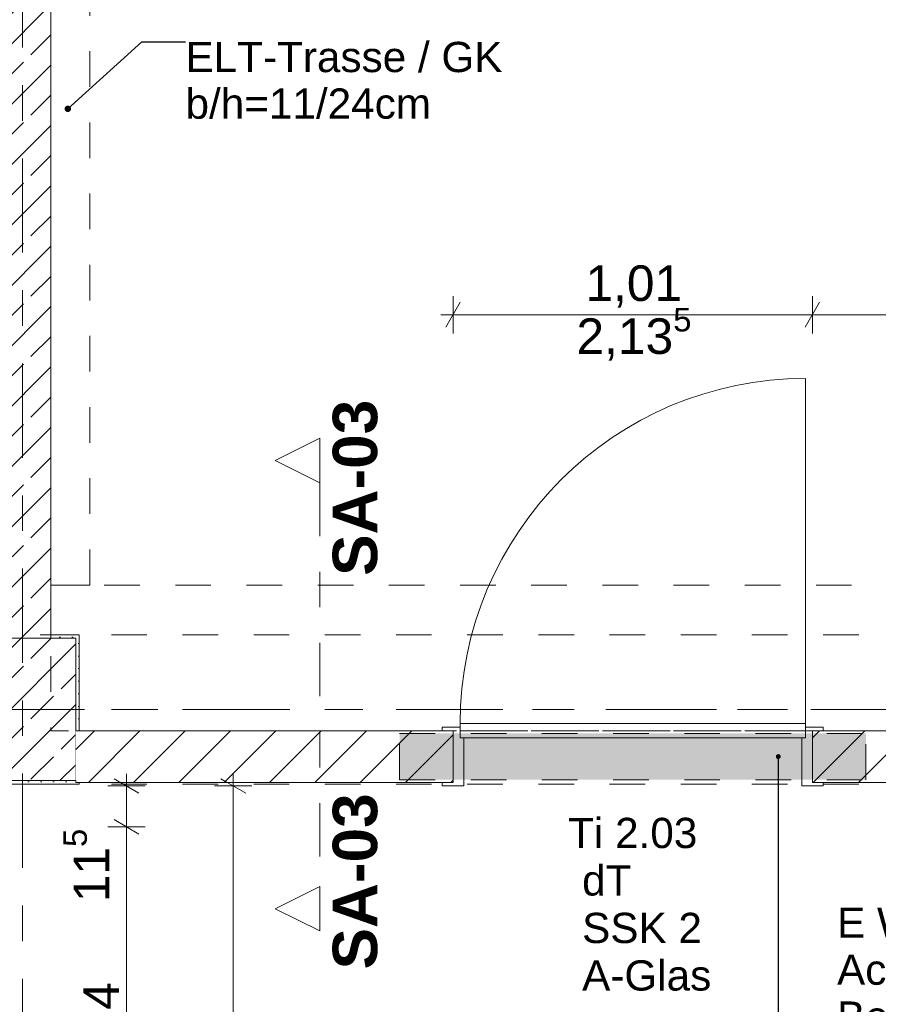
# Model space of a CAD drawing. Header units: metres. Extents: x -4 to 100, y -11 to 17.
# Tile 552 of 656: x 50.92 to 53.33, y 7.47 to 10.24. Entities that reach past the tile are written whole.
import ezdxf

# ---------------------------------------------------------------- set-up
doc = ezdxf.new("R2010")
doc.units = ezdxf.units.M
doc.header["$MEASUREMENT"] = 0
for name, pattern in [('Achse', [0.2, 0.1, -0.05, 0, -0.05]), ('Punktlinie eng', [0.0375, 0.0125, -0.025]), ('Schnittlinie', [0.3, 0.15, -0.075, 0, -0.075]), ('Strichlinie doppelt', [0.546806, 0.264583, -0.105833, 0.070556, -0.105833]), ('Strichlinie eng', [0.115, 0.075, -0.04]), ('Untersicht', [0.1, 0.075, -0.025]), ('Wipeout_Contour', [1, 0, -1])]:
    doc.linetypes.add(name, pattern=pattern)
for name, color, linetype in [('152 - Bemaßung_ Beschriftung.Ausbau', 7, 'Continuous'), ('203 - Marker.Schnitt - Ausbaudetail SA', 7, 'Continuous'), ('451 - Universal.Achsen Raster', 7, 'Continuous'), ('605 - Struktur.Wand Innen', 7, 'Continuous'), ('607 - Struktur.Stütze', 7, 'Continuous'), ('608 - Struktur.Träger', 7, 'Continuous'), ('650 - Abdeckung.Fußboden Aufbau', 7, 'Continuous'), ('Neubau_152 - Bemaßung_ Beschriftung.Ausbau', 7, 'Continuous'), ('Neubau_615 - Struktur.Sturz', 7, 'Continuous'), ('Neubau_653 - Abdeckung.TB Verkofferung', 7, 'Continuous')]:
    doc.layers.add(name, color=color, linetype=linetype)
doc.styles.add('ERSTELLTER_STIL_1', font='txt')
doc.styles.add('ERSTELLTER_STIL_2', font='txt')
doc.dimstyles.new('ERSTELLTER_STIL__3', dxfattribs={"dimtxt": 0.1, "dimasz": 0.0532, "dimexe": 0.18, "dimexo": 0.0625, "dimgap": 0, "dimtad": 1, "dimzin": 0, "dimdsep": 46, "dimtxsty": 'ERSTELLTER_STIL_2', "dimblk": 'ARROWHEAD_2', "dimblk1": 'ARROWHEAD_2', "dimblk2": 'ARROWHEAD_2', "dimcen": 0.09, "dimse1": 1, "dimse2": 1, "dimclrd": 7, "dimclre": 7, "dimclrt": 7, "dimazin": 0, "dimtfac": 1, "dimtdec": 4, "dimtmove": 0, "dimatfit": 3, "dimfxl": 1, "dimtolj": 1, "dimtzin": 0, "dimarcsym": 0})
doc.dimstyles.new('ERSTELLTER_STIL__5', dxfattribs={"dimtxt": 0.1, "dimasz": 0.0532, "dimexe": 0.18, "dimexo": 0.0625, "dimgap": 0, "dimtad": 1, "dimtih": 1, "dimtoh": 1, "dimzin": 0, "dimdsep": 46, "dimtxsty": 'ERSTELLTER_STIL_2', "dimblk": 'ARROWHEAD_2', "dimblk1": 'ARROWHEAD_2', "dimblk2": 'ARROWHEAD_2', "dimcen": 0.09, "dimse1": 1, "dimse2": 1, "dimclrd": 7, "dimclre": 7, "dimclrt": 7, "dimazin": 0, "dimtfac": 1, "dimtdec": 4, "dimtmove": 0, "dimatfit": 3, "dimfxl": 1, "dimtolj": 1, "dimtzin": 0, "dimarcsym": 0})
doc.dimstyles.new('ERSTELLTER_STIL__8', dxfattribs={"dimtxt": 0.18, "dimasz": 0.03648, "dimexe": 0.18, "dimexo": 0.0625, "dimgap": 0, "dimtad": 0, "dimtih": 1, "dimtoh": 1, "dimdec": 4, "dimzin": 0, "dimdsep": 46, "dimcen": 0.09, "dimadec": 0, "dimazin": 0, "dimtfac": 1, "dimtdec": 4, "dimtmove": 0, "dimatfit": 3, "dimldrblk": 'ARROWHEAD_11', "dimfxl": 1, "dimtolj": 1, "dimtzin": 0, "dimarcsym": 0})
doc.dimstyles.new('ERSTELLTER_STIL__9', dxfattribs={"dimtxt": 0.18, "dimasz": 0.02736, "dimexe": 0.18, "dimexo": 0.0625, "dimgap": 0, "dimtad": 0, "dimtih": 1, "dimtoh": 1, "dimdec": 4, "dimzin": 0, "dimdsep": 46, "dimcen": 0.09, "dimadec": 0, "dimazin": 0, "dimtfac": 1, "dimtdec": 4, "dimtmove": 0, "dimatfit": 3, "dimldrblk": 'ARROWHEAD_11', "dimfxl": 1, "dimtolj": 1, "dimtzin": 0, "dimarcsym": 0})
pattern_1 = [(45, (0, 0), (-0.08485281, 0.08485281), []), (45, (-0.04243, 0.04243), (-0.08485281, 0.08485281), [0.09, -0.03])]
pattern_2 = [(45, (0, 0), (-0.01767767, 0.01767767), [0, -0.025])]
pattern_3 = [(45, (0, 0), (-0.06363961, 0.06363961), [])]

# ---------------------------------------------------------------- blocks, each defined once
blk = doc.blocks.new('*D210')
at = {"layer": '152 - Bemaßung_ Beschriftung.Ausbau', "color": 7, "linetype": 'Continuous', "lineweight": 5}
for p, q in [((51.5225, 8.085), (51.5225, 8.1192)), ((51.575, 8.085), (51.47, 8.085)), ((51.5575, 8.0648), (51.4875, 8.1052)), ((51.5225, 5.925), (51.5225, 8.085)), ((51.575, 5.925), (51.47, 5.925)), ((51.4875, 5.9452), (51.5575, 5.9048)), ((51.5225, 5.8908), (51.5225, 5.925))]:
    blk.add_line(p, q, dxfattribs=at)
at = {"layer": '152 - Bemaßung_ Beschriftung.Ausbau', "color": 7, "lineweight": 5, "char_height": 0.1, "attachment_point": 7, "rotation": 90, "style": 'ERSTELLTER_STIL_2'}
for s, insert in [('\\A1;{\\pql;\\fArial|b0|i0|c0|p38;2,16}', (51.5025, 6.872)), ('\\A1;{\\pql;\\fArial|b0|i0|c0|p38;3,00}', (51.6425, 6.872))]:
    blk.add_mtext(s, dxfattribs=dict(at, insert=insert))
blk = doc.blocks.new('ARROWHEAD_2')
at = {"color": 0, "linetype": 'Continuous', "lineweight": 0}
for p, q in [((-0.378, -0.655), (0.378, 0.655)), ((0, 0), (-1, 0))]:
    blk.add_line(p, q, dxfattribs=at)
blk = doc.blocks.new('*D213')
at = {"layer": '152 - Bemaßung_ Beschriftung.Ausbau', "color": 7, "linetype": 'Continuous', "lineweight": 5}
for p, q in [((51.275, 7.97), (51.17, 7.97)), ((51.1875, 7.9902), (51.2575, 7.9498)), ((51.2225, 7.13), (51.2225, 7.97)), ((51.1875, 7.1502), (51.2575, 7.1098)), ((51.275, 7.13), (51.17, 7.13))]:
    blk.add_line(p, q, dxfattribs=at)
at = {"layer": '152 - Bemaßung_ Beschriftung.Ausbau', "color": 7, "lineweight": 5, "char_height": 0.1, "attachment_point": 7, "rotation": 90, "style": 'ERSTELLTER_STIL_2'}
for s, insert in [('\\A1;{\\pql;\\fArial|b0|i0|c0|p38;11\\fArial|b0|i0|c0|p38;\\A1{\\H.66x;\\S5^  ;}}', (51.2036, 7.758)), ('\\A1;{\\pql;\\fArial|b0|i0|c0|p38;84}', (51.2025, 7.3782))]:
    blk.add_mtext(s, dxfattribs=dict(at, insert=insert))
blk = doc.blocks.new('*D214')
at = {"layer": '152 - Bemaßung_ Beschriftung.Ausbau', "color": 7, "linetype": 'Continuous', "lineweight": 5}
for p, q in [((51.2225, 8.085), (51.2225, 8.1192)), ((51.275, 8.085), (51.17, 8.085)), ((51.2575, 8.0648), (51.1875, 8.1052)), ((51.2225, 7.97), (51.2225, 8.085)), ((51.275, 7.97), (51.17, 7.97)), ((51.1875, 7.9902), (51.2575, 7.9498))]:
    blk.add_line(p, q, dxfattribs=at)
blk = doc.blocks.new('ARROWHEAD_11')
at = {"color": 0, "linetype": 'Continuous', "lineweight": 0}
blk.add_line((0, 0), (-1, 0), dxfattribs=at)
at = {"color": 0, "linetype": 'Continuous', "lineweight": 0, "const_width": 0.25, "flags": 128}
blk.add_lwpolyline([(-0.125, 0, 1), (0.125, 0, 1)], format="xyb", close=True, dxfattribs=at)
blk = doc.blocks.new('*D613')
at = {"layer": '152 - Bemaßung_ Beschriftung.Ausbau', "color": 7, "linetype": 'Continuous', "lineweight": 5}
for p, q in [((52.1602, 9.4443), (52.1198, 9.3743)), ((52.14, 9.3568), (52.14, 9.4618)), ((53.1702, 9.4443), (53.1298, 9.3743)), ((53.15, 9.3568), (53.15, 9.4618)), ((52.1058, 9.4093), (52.14, 9.4093)), ((52.14, 9.4093), (53.15, 9.4093))]:
    blk.add_line(p, q, dxfattribs=at)
at = {"layer": '152 - Bemaßung_ Beschriftung.Ausbau', "color": 7, "lineweight": 5, "char_height": 0.1, "attachment_point": 7, "style": 'ERSTELLTER_STIL_2'}
for s, insert in [('\\A1;{\\pql;\\fArial|b0|i0|c0|p38;2,13\\fArial|b0|i0|c0|p38;\\A1{\\H.66x;\\S5^  ;}}', (52.4869, 9.2699)), ('\\A1;{\\pql;\\fArial|b0|i0|c0|p38;1,01}', (52.512, 9.4293))]:
    blk.add_mtext(s, dxfattribs=dict(at, insert=insert))
blk = doc.blocks.new('*D614')
at = {"layer": '152 - Bemaßung_ Beschriftung.Ausbau', "color": 7, "linetype": 'Continuous', "lineweight": 5}
for p, q in [((53.1702, 9.4443), (53.1298, 9.3743)), ((53.15, 9.3568), (53.15, 9.4618)), ((54.3598, 9.3743), (54.4002, 9.4443)), ((54.38, 9.3568), (54.38, 9.4618)), ((53.15, 9.4093), (54.38, 9.4093)), ((54.38, 9.4093), (54.4142, 9.4093))]:
    blk.add_line(p, q, dxfattribs=at)
at = {"layer": '152 - Bemaßung_ Beschriftung.Ausbau', "color": 7, "lineweight": 5, "insert": (53.632, 9.4293), "char_height": 0.1, "attachment_point": 7, "style": 'ERSTELLTER_STIL_2'}
blk.add_mtext('\\A1;{\\pql;\\fArial|b0|i0|c0|p38;1,23}', dxfattribs=at)

msp = doc.modelspace()

# ---------------------------------------------------------------- hatches: boundary and pattern name
at = {"layer": '605 - Struktur.Wand Innen', "linetype": 'Continuous', "lineweight": 0, "true_color": 0x000000}
h = msp.add_hatch(dxfattribs=at)
h.set_pattern_fill('Beton__Stahlbeton_0001', color=18, style=0, pattern_type=2)
h.set_pattern_definition(pattern_1)
h.paths.add_polyline_path([(50.84, 8.5), (51.01, 8.5), (51.01, 13), (50.84, 13)])
at = {"layer": '607 - Struktur.Stütze', "linetype": 'Continuous', "lineweight": 0, "true_color": 0x000000}
h = msp.add_hatch(dxfattribs=at)
h.set_pattern_fill('Beton__Stahlbeton_0001', color=18, style=0, pattern_type=2)
h.set_pattern_definition(pattern_1)
h.paths.add_polyline_path([(50.78, 8.1), (51.08, 8.1), (51.08, 8.5), (50.78, 8.5)])
h = msp.add_hatch(dxfattribs=at)
h.set_pattern_fill('Gips_0001', color=18, style=0, pattern_type=2)
h.set_pattern_definition(pattern_2)
h.paths.add_polyline_path([(51.09, 8.51), (51.01, 8.51), (51.01, 8.5), (51.08, 8.5), (51.08, 8.24), (51.09, 8.24)])
h = msp.add_hatch(dxfattribs=at)
h.set_pattern_fill('Gips_0001', color=18, style=0, pattern_type=2)
h.set_pattern_definition(pattern_2)
h.paths.add_polyline_path([(50.9225, 8.09), (51.09, 8.09), (51.09, 8.095), (51.08, 8.095), (51.08, 8.1), (50.9225, 8.1)])

# ---------------------------------------------------------------- linework, layer by layer
at = {"layer": '451 - Universal.Achsen Raster', "color": 160, "linetype": 'Strichlinie doppelt', "lineweight": 9, "true_color": 0x3232ff}
for p, q in [((50.93, -10.585), (50.93, 16.355)), ((64.935, 8.3), (-3.175, 8.3))]:
    msp.add_line(p, q, dxfattribs=at)
at = {"layer": '605 - Struktur.Wand Innen', "color": 1, "linetype": 'Continuous', "lineweight": 13}
for p, q in [((53.13, 8.26), (53.13, 9.23)), ((52.16, 8.26), (52.16, 8.22)), ((53.13, 8.26), (52.16, 8.26)), ((52.16, 8.22), (52.16, 8.25)), ((53.13, 8.22), (53.13, 8.26)), ((53.13, 8.22), (53.13, 8.25)), ((52.17, 8.22), (52.16, 8.22)), ((52.16, 8.22), (53.13, 8.22)), ((52.17, 8.085), (52.17, 8.22)), ((53.12, 8.085), (53.12, 8.22)), ((53.12, 8.22), (53.13, 8.22))]:
    msp.add_line(p, q, dxfattribs=at)
at = {"layer": '605 - Struktur.Wand Innen', "color": 7, "linetype": 'Continuous', "lineweight": 18, "flags": 128}
msp.add_lwpolyline([(51.01, 8.5), (51.01, 13)], dxfattribs=at)
at = {"layer": '605 - Struktur.Wand Innen', "color": 1, "linetype": 'Continuous', "lineweight": 9}
msp.add_arc((53.13, 8.26), 0.97, 90, 180, dxfattribs=at)
at = {"layer": '607 - Struktur.Stütze', "color": 7, "linetype": 'Continuous', "lineweight": 13, "flags": 128}
msp.add_lwpolyline([(50.78, 8.1), (51.08, 8.1), (51.08, 8.5), (50.78, 8.5)], close=True, dxfattribs=at)
at = {"layer": '607 - Struktur.Stütze', "color": 7, "linetype": 'Continuous', "lineweight": 5, "flags": 128}
for points in [[(51.09, 8.24), (51.09, 8.51), (51.01, 8.51)], [(50.9225, 8.09), (51.09, 8.09), (51.09, 8.095)]]:
    msp.add_lwpolyline(points, dxfattribs=at)
at = {"layer": '608 - Struktur.Träger', "color": 7, "linetype": 'Untersicht', "lineweight": 13}
msp.add_line((0.38, 8.51), (61.88, 8.51), dxfattribs=at)
at = {"layer": '608 - Struktur.Träger', "color": 7, "linetype": 'Achse', "lineweight": 9}
msp.add_line((0.38, 8.3), (61.88, 8.3), dxfattribs=at)
at = {"layer": '650 - Abdeckung.Fußboden Aufbau', "color": 7, "linetype": 'Continuous', "lineweight": 13, "flags": 128}
for points in [[(51.01, 12.99), (51.01, 8.51), (51.09, 8.51), (51.09, 8.24), (52.14, 8.24)], [(52.14, 8.24), (52.14, 8.095), (51.09, 8.095), (51.09, 8.09), (50.77, 8.09), (50.77, 8.51), (50.84, 8.51), (50.84, 8.585), (49.03, 8.585), (49.03, 8.725), (47.41, 8.725), (47.41, 8.51), (47.49, 8.51), (47.49, 8.09), (47.17, 8.09), (47.17, 8.1051), (42.79, 8.105), (42.79, 8.2555)], [(53.15, 8.24), (54.37, 8.24)], [(55.82, 8.23), (55.82, 8.105), (54.69, 8.105), (54.69, 8.09), (54.38, 8.09), (54.38, 8.095), (53.15, 8.095), (53.15, 8.24)]]:
    msp.add_lwpolyline(points, dxfattribs=at)
at = {"layer": '650 - Abdeckung.Fußboden Aufbau', "color": 7, "linetype": 'Strichlinie eng', "lineweight": 13, "flags": 128}
msp.add_lwpolyline([(53.15, 8.24), (52.14, 8.24)], dxfattribs=at)
at = {"layer": 'Neubau_653 - Abdeckung.TB Verkofferung', "color": 1, "linetype": 'Untersicht', "lineweight": 9}
for p, q in [((51.01, 8.6495), (51.01, 12.69)), ((51.12, 8.6495), (51.12, 12.69)), ((54.46, 8.6495), (51.01, 8.6495)), ((51.01, 8.6495), (51.01, 8.24)), ((51.12, 8.6495), (51.01, 8.6495)), ((54.46, 8.24), (51.01, 8.24))]:
    msp.add_line(p, q, dxfattribs=at)

# ---------------------------------------------------------------- texts
at = {"layer": '203 - Marker.Schnitt - Ausbaudetail SA', "color": 7, "lineweight": 13, "char_height": 0.125, "rotation": 90, "style": 'ERSTELLTER_STIL_1'}
for s, insert, attachment_point in [('\\A1;{\\pql;\\pt0;\\fArial|b1|i0|c0|p38;SA-03}', (51.929, 8.6754), 7), ('\\A1;{\\pqr;\\pt0;\\fArial|b1|i0|c0|p38;SA-03}', (51.929, 8.0641), 9)]:
    msp.add_mtext(s, dxfattribs=dict(at, insert=insert, attachment_point=attachment_point))
at = {"layer": '605 - Struktur.Wand Innen', "color": 1, "lineweight": 9, "char_height": 0.085, "style": 'ERSTELLTER_STIL_2'}
for s, insert, attachment_point in [('\\A1;{\\pqc;\\pt0;\\fArial|b0|i0|c0|p38;Ti 2.03}', (52.645, 7.9091), 8), ('\\A1;{\\pqr;\\pt0;\\fArial|b0|i0|c0|p38;}', (52.4375, 7.8814), 3), ('\\A1;{\\pql;\\pt0;\\fArial|b0|i0|c0|p38;dT}', (52.5028, 7.862), 1), ('\\A1;{\\pqr;\\pt0;\\fArial|b0|i0|c0|p38;}', (52.4375, 7.7479), 3), ('\\A1;{\\pql;\\pt0;\\fArial|b0|i0|c0|p38;SSK 2}', (52.5028, 7.7284), 1), ('\\A1;{\\pqr;\\pt0;\\fArial|b0|i0|c0|p38;}', (52.4375, 7.6143), 3), ('\\A1;{\\pql;\\pt0;\\fArial|b0|i0|c0|p38;A-Glas}', (52.5028, 7.5949), 1)]:
    msp.add_mtext(s, dxfattribs=dict(at, insert=insert, attachment_point=attachment_point))
at = {"layer": 'Neubau_152 - Bemaßung_ Beschriftung.Ausbau', "color": 1, "linetype": 'Continuous', "lineweight": 13, "insert": (51.3884, 10.1761), "char_height": 0.085, "attachment_point": 1, "line_spacing_factor": 0.924256, "style": 'ERSTELLTER_STIL_2'}
msp.add_mtext('\\A1;{\\pql;\\fArial|b0|i0|c0|p38;ELT-Trasse / GK\\P\\pql;\\fArial|b0|i0|c0|p38;b/h=\\fArial|b0|i0|c0|p38;11\\fArial|b0|i0|c0|p38;/\\fArial|b0|i0|c0|p38;24\\fArial|b0|i0|c0|p38;cm}', dxfattribs=at)
at = {"layer": 'Neubau_152 - Bemaßung_ Beschriftung.Ausbau', "color": 7, "linetype": 'Continuous', "lineweight": 9, "insert": (53.2191, 7.7431), "char_height": 0.085, "attachment_point": 1, "line_spacing_factor": 0.931125, "style": 'ERSTELLTER_STIL_2'}
msp.add_mtext('\\A1;{\\pql;\\fArial|b0|i0|c0|p38;E WD 400/80\\P\\pql;\\fArial|b0|i0|c0|p38;Achshöhe = \\fArial|b0|i0|c0|p38;2,300\\fArial|b0|i0|c0|p38; m\\P\\pql;\\fArial|b0|i0|c0|p38;Bezug OKFF}', dxfattribs=at)

# ---------------------------------------------------------------- leaders
at = {"layer": 'Neubau_152 - Bemaßung_ Beschriftung.Ausbau', "color": 1, "linetype": 'Continuous', "lineweight": 13, "annotation_type": 0, "has_hookline": 1, "hookline_direction": 0, "text_width": 0.8805}
msp.add_leader([(51.0578, 9.9879), (51.2655, 10.1761), (51.3884, 10.1761)], dimstyle='ERSTELLTER_STIL__8', dxfattribs=at)

# ---------------------------------------------------------------- next in the draw order: wipeouts: each hides what was drawn before it
at = {"color": 254, "linetype": 'Wipeout_Contour', "lineweight": 0, "ltscale": 209.015544}
msp.add_wipeout([(51.08, 8.24), (51.08, 8.095), (52.14, 8.095), (52.14, 8.24)], dxfattribs=at).dxf.layer = '605 - Struktur.Wand Innen'
at = {"color": 254, "linetype": 'Wipeout_Contour', "lineweight": 0, "ltscale": 217.533237}
msp.add_wipeout([(54.38, 8.24), (53.15, 8.24), (53.15, 8.095), (54.38, 8.095)], dxfattribs=at).dxf.layer = '605 - Struktur.Wand Innen'

# ---------------------------------------------------------------- next in the draw order: hatches: boundary and pattern name
at = {"layer": '605 - Struktur.Wand Innen', "linetype": 'Continuous', "lineweight": 0, "true_color": 0x000000}
h = msp.add_hatch(dxfattribs=at)
h.set_pattern_fill('MW_Ziegel_0001', color=18, style=0, pattern_type=2)
h.set_pattern_definition(pattern_3)
h.paths.add_polyline_path([(51.08, 8.24), (51.08, 8.095), (52.14, 8.095), (52.14, 8.24)])
h = msp.add_hatch(dxfattribs=at)
h.set_pattern_fill('MW_Ziegel_0001', color=18, style=0, pattern_type=2)
h.set_pattern_definition(pattern_3)
h.paths.add_polyline_path([(54.38, 8.24), (53.15, 8.24), (53.15, 8.095), (54.38, 8.095)])
at = {"layer": 'Neubau_615 - Struktur.Sturz', "linetype": 'Continuous', "lineweight": 0, "true_color": 0x3f0000}
msp.add_hatch(color=18, dxfattribs=at).paths.add_polyline_path([(51.99, 8.2325), (51.99, 8.1025), (53.3, 8.1025), (53.3, 8.2325)])

# ---------------------------------------------------------------- next in the draw order: linework, layer by layer
at = {"layer": '203 - Marker.Schnitt - Ausbaudetail SA', "color": 7, "linetype": 'Schnittlinie', "lineweight": 13}
msp.add_line((51.7657, 8.937), (51.7657, 7.8025), dxfattribs=at)
at = {"layer": '605 - Struktur.Wand Innen', "color": 1, "linetype": 'Continuous', "lineweight": 13}
for p, q in [((52.16, 8.25), (52.11, 8.25)), ((52.11, 8.25), (52.11, 8.24)), ((53.13, 8.25), (53.18, 8.25)), ((53.18, 8.25), (53.18, 8.24)), ((52.11, 8.24), (52.14, 8.24)), ((52.14, 8.24), (52.14, 8.095)), ((53.18, 8.24), (53.15, 8.24)), ((53.15, 8.24), (53.15, 8.095)), ((52.14, 8.095), (52.11, 8.095)), ((52.11, 8.095), (52.11, 8.085)), ((52.11, 8.085), (52.17, 8.085)), ((53.18, 8.085), (53.12, 8.085)), ((53.15, 8.095), (53.18, 8.095)), ((53.18, 8.095), (53.18, 8.085))]:
    msp.add_line(p, q, dxfattribs=at)
at = {"layer": '605 - Struktur.Wand Innen', "color": 7, "linetype": 'Continuous', "lineweight": 18}
for p, q in [((52.14, 8.24), (52.14, 8.095)), ((52.14, 8.24), (52.14, 8.095)), ((52.14, 8.24), (52.14, 8.095)), ((53.15, 8.24), (53.15, 8.095)), ((53.15, 8.24), (53.15, 8.095)), ((53.15, 8.24), (53.15, 8.095))]:
    msp.add_line(p, q, dxfattribs=at)
at = {"layer": '605 - Struktur.Wand Innen', "color": 7, "linetype": 'Continuous', "lineweight": 18, "flags": 128}
for points in [[(52.14, 8.24), (51.08, 8.24)], [(54.38, 8.24), (53.15, 8.24)], [(51.08, 8.1), (51.08, 8.095)], [(51.08, 8.095), (52.14, 8.095)], [(53.15, 8.095), (54.38, 8.095)]]:
    msp.add_lwpolyline(points, dxfattribs=at)
at = {"layer": '608 - Struktur.Träger', "color": 7, "linetype": 'Untersicht', "lineweight": 13}
msp.add_line((0.38, 8.09), (61.88, 8.09), dxfattribs=at)
at = {"layer": 'Neubau_615 - Struktur.Sturz', "color": 1, "linetype": 'Punktlinie eng', "lineweight": 13}
for p, q in [((51.99, 8.2325), (53.3, 8.2325)), ((51.99, 8.1025), (51.99, 8.2325)), ((53.3, 8.1025), (53.3, 8.2325)), ((51.99, 8.1025), (53.3, 8.1025))]:
    msp.add_line(p, q, dxfattribs=at)

# ---------------------------------------------------------------- next in the draw order: dimensions: what is measured, and where the dimension line sits
at = {"layer": '152 - Bemaßung_ Beschriftung.Ausbau', "color": 7, "linetype": 'Continuous', "lineweight": 5}
for base, p1, p2, picture, middle in [((53.15, 9.4093), (52.14, 8.25), (53.15, 8.25), '*D613', (52.6419, 9.4793)), ((54.38, 9.4093), (53.15, 8.25), (54.38, 8.5), '*D614', (53.7618, 9.4793))]:
    dim = msp.add_linear_dim(base=base, p1=p1, p2=p2, dimstyle='ERSTELLTER_STIL__5', dxfattribs=at)
    dim.commit()
    dim.dimension.update_dxf_attribs({"geometry": picture, "text_midpoint": middle, "dimtype": 160})
for base, p1, p2, picture, middle in [((51.2225, 7.97), (50.8575, 7.13), (50.9225, 7.97), '*D213', (51.1525, 7.4545)), ((51.5225, 8.085), (50.9225, 5.925), (50.9225, 8.085), '*D210', (51.4525, 7.0019)), ((51.2225, 8.085), (50.9225, 7.97), (50.9225, 8.085), '*D214', (51.1524999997, 7.969265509))]:
    dim = msp.add_linear_dim(base=base, p1=p1, p2=p2, angle=90, dimstyle='ERSTELLTER_STIL__3', dxfattribs=at)
    dim.commit()
    dim.dimension.update_dxf_attribs({"geometry": picture, "text_midpoint": middle, "dimtype": 160, "text_rotation": 90})

# ---------------------------------------------------------------- next in the draw order: leaders
at = {"layer": 'Neubau_152 - Bemaßung_ Beschriftung.Ausbau', "color": 1, "linetype": 'Continuous', "lineweight": 13, "annotation_type": 0, "has_hookline": 1, "hookline_direction": 1}
for points, text_width in [([(53.054, 8.1675), (53.054, 7.1906), (53.0231, 7.1906)], 1.2306), ([(55.09, 8.1675), (55.09, 7.7431), (54.303, 7.7431)], 1.0839)]:
    msp.add_leader(points, dimstyle='ERSTELLTER_STIL__9', dxfattribs=dict(at, text_width=text_width))

# ---------------------------------------------------------------- next in the draw order: wipeouts: each hides what was drawn before it
at = {"color": 254, "linetype": 'Wipeout_Contour', "lineweight": 0, "ltscale": 157.014652}
msp.add_wipeout([(51.7657, 9.062), (51.6407, 8.9995), (51.7657, 8.937)], dxfattribs=at).dxf.layer = '203 - Marker.Schnitt - Ausbaudetail SA'
at = {"color": 254, "linetype": 'Wipeout_Contour', "lineweight": 0, "ltscale": 156.409274}
msp.add_wipeout([(51.7657, 7.6775), (51.7657, 7.8025), (51.6407, 7.74)], dxfattribs=at).dxf.layer = '203 - Marker.Schnitt - Ausbaudetail SA'

# ---------------------------------------------------------------- next in the draw order: linework, layer by layer
at = {"layer": '203 - Marker.Schnitt - Ausbaudetail SA', "color": 7, "linetype": 'Continuous', "lineweight": 13, "flags": 128}
for points in [[(51.7657, 9.062), (51.7657, 8.937), (51.6407, 8.9995)], [(51.7657, 7.6775), (51.7657, 7.8025), (51.6407, 7.74)]]:
    msp.add_lwpolyline(points, close=True, dxfattribs=at)

doc.saveas('drawing.dxf')
